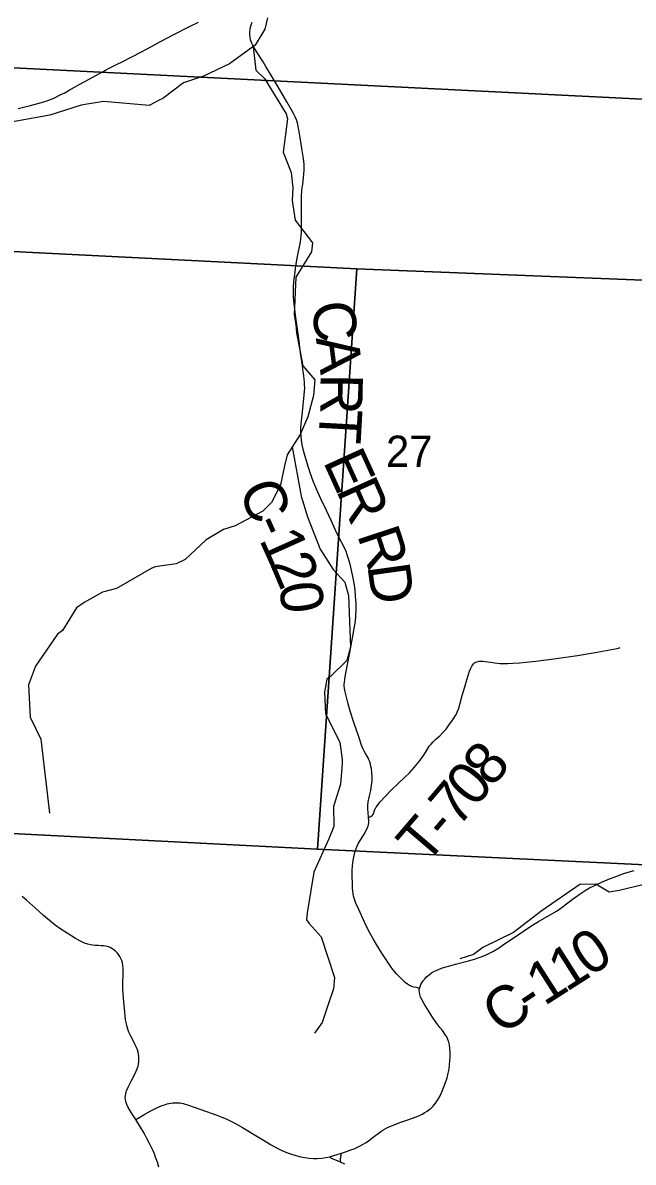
# Model space of a CAD drawing. Extents: x 396.2 to 468.4, y 232.6 to 279.1.
# Drawn here: x 416.545 to 417.363, y 272.044 to 273.571 of the extents above; entities that cross this region are included whole.
import ezdxf

# ---------------------------------------------------------------- set-up
doc = ezdxf.new("R2010")
doc.units = 0
for name, color, linetype in [('GM_X_County_Road', 7, 'Continuous'), ('GM_X_County_Road_Text', 7, 'Continuous'), ('GM_X_Minor_River', 7, 'Continuous'), ('GM_X_Section', 7, 'Continuous'), ('GM_X_Section_Text', 7, 'Continuous'), ('GM_X_Township_Road', 7, 'Continuous'), ('GM_X_Township_Road_Text', 7, 'Continuous')]:
    doc.layers.add(name, color=color, linetype=linetype)

msp = doc.modelspace()

# ---------------------------------------------------------------- linework, layer by layer
at = {"layer": 'GM_X_County_Road'}
for points in [[(416.5384, 273.4557), (416.5458, 273.4577), (416.5534, 273.4596), (416.5649, 273.4626), (416.573, 273.4648), (416.5797, 273.4672), (416.5871, 273.4702), (416.5949, 273.474), (416.6009, 273.4771), (416.6069, 273.4806), (416.6139, 273.4847), (416.6213, 273.4887), (416.6268, 273.4917), (416.6523, 273.5055), (416.6594, 273.5093), (416.6677, 273.5134), (416.6714, 273.5153), (416.6778, 273.5186), (416.7038, 273.5318), (416.7172, 273.5391), (416.7295, 273.5456), (416.748, 273.5554), (416.7543, 273.5587), (416.761, 273.5623), (416.7662, 273.5651), (416.7718, 273.5677), (416.7775, 273.5703), (416.7803, 273.5716)], [(417.0768, 272.2769), (417.0725, 272.2778), (417.0693, 272.2785), (417.0665, 272.2794), (417.0633, 272.2808), (417.062, 272.2816), (417.0604, 272.2826), (417.0576, 272.2848), (417.0551, 272.287), (417.0506, 272.2912), (417.0457, 272.2964), (417.0409, 272.302), (417.0376, 272.3064), (417.0331, 272.3131), (417.0263, 272.3241), (417.0191, 272.3357), (417.0147, 272.3431), (417.0084, 272.3545), (417.003, 272.3657), (416.9951, 272.3826), (416.9913, 272.3911), (416.9895, 272.3962), (416.9883, 272.4002), (416.9876, 272.4035), (416.9872, 272.4073), (416.9869, 272.4112), (416.9866, 272.4185), (416.9864, 272.4264), (416.9865, 272.4344), (416.9868, 272.4417), (416.9876, 272.4484), (416.9889, 272.4549), (416.9905, 272.4608), (416.9925, 272.4664), (416.9949, 272.4715), (416.9978, 272.4763), (417.0023, 272.4835), (417.0062, 272.4901), (417.0071, 272.4923), (417.0078, 272.4944), (417.0083, 272.4966), (417.0087, 272.4988), (417.0087, 272.5013), (417.0083, 272.5061), (417.0082, 272.5069), (417.0076, 272.5121), (417.0072, 272.5173), (417.0073, 272.5221), (417.0078, 272.5269), (417.009, 272.5329), (417.0112, 272.5419), (417.0124, 272.5487), (417.0131, 272.5549), (417.0132, 272.5605), (417.0128, 272.5662), (417.0121, 272.5715), (417.0114, 272.5743), (417.0108, 272.5773), (417.01, 272.5802), (417.0089, 272.5829), (417.0077, 272.5856), (417.0064, 272.588), (417.0041, 272.5916), (417.0025, 272.5945), (417.001, 272.5974), (416.9994, 272.6012), (416.9951, 272.614), (416.9885, 272.6332), (416.9837, 272.6484), (416.9806, 272.6598), (416.9777, 272.6708), (416.9766, 272.6759), (416.9761, 272.6792), (416.9758, 272.682), (416.9758, 272.6844), (416.976, 272.6873), (416.9765, 272.6907), (416.9775, 272.6972), (416.9818, 272.7196), (416.9873, 272.749), (416.9891, 272.7591), (416.9903, 272.7664), (416.9912, 272.7744), (416.9918, 272.7863), (416.9917, 272.7932), (416.991, 272.8025), (416.9903, 272.8107), (416.989, 272.8197), (416.9874, 272.8286), (416.9855, 272.8372), (416.9835, 272.8455), (416.9812, 272.8536), (416.9798, 272.8578), (416.9782, 272.8621), (416.9759, 272.8672), (416.9694, 272.8799), (416.9641, 272.891), (416.9584, 272.9036), (416.952, 272.9174), (416.9445, 272.9328), (416.9386, 272.9459), (416.9342, 272.9563), (416.9299, 272.9676), (416.9258, 272.9806), (416.9224, 272.9927), (416.9207, 272.9992), (416.9194, 273.0054), (416.9185, 273.0113), (416.9179, 273.0165), (416.9175, 273.0225), (416.9175, 273.0279), (416.9179, 273.0335), (416.9197, 273.049), (416.9222, 273.0723), (416.9225, 273.0771), (416.9227, 273.0813), (416.9226, 273.0856), (416.9224, 273.0895), (416.9221, 273.0932), (416.9215, 273.0977), (416.9208, 273.1034), (416.9192, 273.114), (416.9172, 273.1285), (416.9147, 273.1476), (416.9107, 273.176), (416.9098, 273.183), (416.9089, 273.1908), (416.9083, 273.1977), (416.9079, 273.2043), (416.9078, 273.2107), (416.9079, 273.217), (416.9083, 273.2238), (416.9089, 273.2303), (416.9097, 273.2372), (416.9108, 273.245), (416.9126, 273.2553), (416.9169, 273.2771), (416.9176, 273.2809), (416.9181, 273.2851), (416.9184, 273.29), (416.9186, 273.2951), (416.9185, 273.3061), (416.9183, 273.3267), (416.9185, 273.3377), (416.919, 273.3466), (416.92, 273.3546), (416.921, 273.3631), (416.9215, 273.3682), (416.9218, 273.3726), (416.922, 273.3767), (416.9219, 273.3809), (416.9217, 273.3847), (416.9212, 273.389), (416.919, 273.4023), (416.9158, 273.4222), (416.9145, 273.4295), (416.913, 273.4366), (416.9117, 273.4408), (416.9099, 273.4449), (416.9078, 273.449), (416.9053, 273.4534), (416.8986, 273.465), (416.8887, 273.4818), (416.8781, 273.4997), (416.8708, 273.512), (416.8669, 273.5184), (416.8604, 273.5286), (416.8547, 273.5382), (416.8519, 273.5436), (416.8502, 273.5481), (416.8494, 273.5517), (416.8491, 273.5552), (416.8491, 273.5584), (416.8496, 273.5617), (416.8502, 273.565), (416.851, 273.5681), (416.8521, 273.5716)], [(417.0829, 272.2885), (417.0835, 272.2894), (417.0861, 272.2921), (417.0895, 272.2951), (417.0928, 272.2975), (417.0966, 272.2997), (417.1013, 272.3019), (417.1061, 272.3038), (417.1108, 272.3053), (417.1172, 272.3072), (417.125, 272.3093), (417.1422, 272.3136), (417.1505, 272.3159), (417.1553, 272.3176), (417.1606, 272.3195), (417.1669, 272.3223), (417.1748, 272.3264), (417.1825, 272.3309), (417.1908, 272.3364), (417.2008, 272.3432), (417.2173, 272.3545), (417.2273, 272.3609), (417.2363, 272.3664), (417.2542, 272.3767), (417.2611, 272.3809), (417.2679, 272.3856), (417.2816, 272.3958), (417.2921, 272.4034), (417.2962, 272.4063), (417.3003, 272.4089), (417.3046, 272.4114), (417.3094, 272.4138), (417.3197, 272.4188), (417.3314, 272.4236), (417.3425, 272.4278), (417.3443, 272.4285)], [(417.3443, 272.4285), (417.3534, 272.4316), (417.3646, 272.435)], [(416.6962, 272.1011), (416.6928, 272.1066), (416.6882, 272.1138), (416.686, 272.1174), (416.6841, 272.1214), (416.6832, 272.1239), (416.6827, 272.1259), (416.6823, 272.1281), (416.6821, 272.1306), (416.6822, 272.133), (416.6827, 272.1356), (416.6832, 272.1378), (416.6838, 272.1397), (416.6859, 272.1444), (416.6901, 272.1523), (416.6954, 272.1626), (416.6977, 272.168), (416.6993, 272.1726), (416.6999, 272.1752), (416.7003, 272.1783), (416.7004, 272.1818), (416.7002, 272.1856), (416.6999, 272.1887), (416.6993, 272.1914), (416.6983, 272.1944), (416.697, 272.1977), (416.6954, 272.201), (416.6926, 272.2068), (416.6898, 272.212), (416.6869, 272.2182), (416.685, 272.2236), (416.6836, 272.2294), (416.6826, 272.2347), (416.681, 272.25), (416.6796, 272.2636), (416.6792, 272.2698), (416.679, 272.2759), (416.679, 272.281), (416.6794, 272.2989), (416.6792, 272.3031), (416.6789, 272.3074), (416.6783, 272.3109), (416.6774, 272.3143), (416.6762, 272.3171), (416.6747, 272.3197), (416.6731, 272.3221), (416.671, 272.3245), (416.6689, 272.3267), (416.6666, 272.3287), (416.6641, 272.3304), (416.662, 272.3314), (416.6598, 272.3323), (416.6578, 272.3329), (416.6557, 272.3333), (416.6527, 272.3338), (416.6497, 272.334), (416.6456, 272.3342), (416.6419, 272.3343), (416.6383, 272.3347), (416.6354, 272.3352), (416.6317, 272.3361), (416.6275, 272.3375), (416.6229, 272.3396), (416.6152, 272.3439), (416.6041, 272.3508), (416.5958, 272.3563), (416.5882, 272.3617), (416.5803, 272.3678), (416.5722, 272.3747), (416.5616, 272.3843), (416.5497, 272.3951), (416.544, 272.3999)], [(416.6962, 272.1011), (416.7015, 272.1043), (416.7083, 272.1081), (416.7164, 272.1127), (416.7235, 272.1163), (416.7302, 272.1193), (416.7359, 272.1214), (416.7383, 272.1221), (416.7406, 272.1226), (416.743, 272.1231), (416.7454, 272.1234), (416.7478, 272.1235), (416.7502, 272.1236), (416.7526, 272.1235), (416.7551, 272.1233), (416.7576, 272.1229), (416.7598, 272.1224), (416.7626, 272.1216), (416.7657, 272.1207), (416.7756, 272.1172), (416.805, 272.1068), (416.8116, 272.1044), (416.8175, 272.1019), (416.8226, 272.0994), (416.8291, 272.0961), (416.8393, 272.0903), (416.8563, 272.0801), (416.8696, 272.0719), (416.8777, 272.0672), (416.8848, 272.0633), (416.8911, 272.0602), (416.8975, 272.0574), (416.9037, 272.0552), (416.9106, 272.053), (416.9173, 272.0511), (416.9231, 272.05), (416.9287, 272.0492), (416.9343, 272.0488), (416.9393, 272.0488), (416.9451, 272.0491), (416.9512, 272.05), (416.9563, 272.0512), (416.9572, 272.0514), (416.9663, 272.0543), (416.9719, 272.0561), (416.9789, 272.0584), (416.9845, 272.0603), (416.9891, 272.062), (416.9934, 272.0639), (416.9972, 272.0658), (417.0009, 272.0679), (417.0044, 272.0698), (417.0078, 272.0722), (417.0127, 272.076), (417.0246, 272.0849), (417.0277, 272.0869), (417.0307, 272.0888), (417.0339, 272.0904), (417.0369, 272.0919), (417.0405, 272.0933), (417.0503, 272.0969), (417.0608, 272.1006), (417.072, 272.1048), (417.0766, 272.1066), (417.0804, 272.1085), (417.0839, 272.1104), (417.087, 272.1124), (417.0897, 272.1144), (417.0922, 272.1164), (417.0948, 272.119), (417.098, 272.123), (417.1012, 272.1275), (417.1043, 272.1329), (417.1072, 272.1393), (417.1095, 272.145), (417.1116, 272.1506), (417.1137, 272.1569), (417.1152, 272.163), (417.1163, 272.1688), (417.1171, 272.1746), (417.1175, 272.1797), (417.1178, 272.1852), (417.1177, 272.1914), (417.1175, 272.1963), (417.1169, 272.2012), (417.116, 272.2049), (417.1148, 272.2084), (417.1131, 272.2119), (417.1108, 272.2156), (417.1073, 272.2202), (417.1037, 272.2246), (417.0997, 272.2297), (417.094, 272.2384), (417.0829, 272.2561), (417.0797, 272.2619), (417.0781, 272.2652), (417.077, 272.2686), (417.0765, 272.2717), (417.0764, 272.2743), (417.0768, 272.2769), (417.0775, 272.2793), (417.0785, 272.2819), (417.0798, 272.2842), (417.0816, 272.2869), (417.0829, 272.2885)], [(416.7272, 272.0374), (416.7251, 272.044), (416.7228, 272.0508), (416.7212, 272.055), (416.7195, 272.0591), (416.717, 272.0645), (416.7141, 272.0699), (416.711, 272.0757), (416.7072, 272.0826), (416.7025, 272.0909), (416.6962, 272.1011)]]:
    msp.add_lwpolyline(points, dxfattribs=at)
at = {"layer": 'GM_X_Minor_River'}
for points in [[(416.8729, 273.5774), (416.8691, 273.5622), (416.8563, 273.5409), (416.8385, 273.5279), (416.8219, 273.5157), (416.7868, 273.4993), (416.76, 273.4901), (416.7324, 273.4695), (416.7286, 273.4676), (416.7139, 273.46), (416.653, 273.4655), (416.6231, 273.4605), (416.5808, 273.4471), (416.5132, 273.4351), (416.4765, 273.4218), (416.4727, 273.4218)], [(416.8534, 273.5386), (416.8534, 273.5387), (416.8572, 273.5074), (416.8686, 273.4961), (416.8978, 273.4488), (416.8995, 273.4419), (416.8939, 273.3973), (416.9045, 273.37), (416.9069, 273.3498), (416.906, 273.3324), (416.9097, 273.3064), (416.9333, 273.2757), (416.9319, 273.2639), (416.9108, 273.23), (416.9085, 273.1796), (416.9108, 273.1666), (416.9119, 273.1552), (416.92, 273.1109), (416.9365, 273.0921), (416.9347, 273.0713), (416.9267, 273.0427), (416.9165, 273.0191), (416.8994, 272.9919), (416.8956, 272.9772), (416.8903, 272.9516), (416.8782, 272.9281), (416.8665, 272.9163), (416.8293, 272.8966), (416.8136, 272.8918), (416.7905, 272.8781), (416.7625, 272.8516), (416.7502, 272.8459), (416.7221, 272.8419), (416.7168, 272.8394), (416.6702, 272.8128), (416.6516, 272.8077), (416.627, 272.794), (416.6165, 272.7868), (416.5978, 272.7562), (416.5913, 272.7515), (416.5616, 272.7088), (416.5522, 272.6836), (416.5546, 272.6403), (416.5689, 272.6106), (416.5805, 272.5118)], [(416.9061, 273.0026), (416.9178, 272.9363), (416.9264, 272.9087), (416.9436, 272.8652), (416.9609, 272.8381), (416.9767, 272.8212), (416.9814, 272.8032), (416.9842, 272.734), (416.9791, 272.7164), (416.9577, 272.695), (416.9523, 272.6914), (416.9491, 272.6736), (416.9505, 272.6447), (416.9698, 272.6069), (416.9729, 272.5836), (416.9731, 272.5783), (416.9707, 272.5503), (416.9611, 272.5206), (416.9618, 272.4936), (416.9549, 272.4771), (416.935, 272.4326), (416.9258, 272.3782), (416.9252, 272.3687), (416.9288, 272.364), (416.9449, 272.3457), (416.9625, 272.2912), (416.9613, 272.2764), (416.9546, 272.2565), (416.9459, 272.2313), (416.9357, 272.2168)], [(417.4251, 272.4272), (417.3444, 272.4081), (417.3311, 272.4059), (417.3133, 272.4167), (417.2917, 272.4159), (417.2411, 272.381), (417.2028, 272.3519), (417.1614, 272.3315), (417.149, 272.3224), (417.1307, 272.3166)]]:
    msp.add_lwpolyline(points, dxfattribs=at)
at = {"layer": 'GM_X_Section'}
for points in [[(416.4804, 273.6869), (417.497, 273.6341), (417.4832, 273.4629), (416.4687, 273.5133)], [(416.4687, 273.5133), (417.4832, 273.4629), (417.4663, 273.2221), (416.9925, 273.241), (416.4509, 273.2682)], [(416.9925, 273.241), (416.9399, 272.4634), (416.3989, 272.491), (416.4509, 273.2682)], [(417.4663, 273.2221), (417.4081, 272.4409), (416.9399, 272.4634), (416.9925, 273.241)], [(416.9399, 272.4634), (417.4081, 272.4409), (417.3984, 272.258), (417.3807, 271.8484), (417.365, 271.4443), (416.3419, 271.497), (416.3989, 272.491)]]:
    msp.add_lwpolyline(points, close=True, dxfattribs=at)
at = {"layer": 'GM_X_Township_Road'}
for points in [[(417.0083, 272.5061), (417.0093, 272.5064), (417.0107, 272.5069), (417.0118, 272.5074), (417.0132, 272.5084), (417.0142, 272.5095), (417.0149, 272.5108), (417.0164, 272.5153), (417.0174, 272.5176), (417.0181, 272.519), (417.0189, 272.5203), (417.0211, 272.5233), (417.0239, 272.5266), (417.031, 272.5342), (417.0383, 272.5419), (417.0486, 272.5518), (417.0565, 272.5593), (417.0631, 272.5657), (417.0695, 272.573), (417.0761, 272.5809), (417.0801, 272.5863), (417.0845, 272.593), (417.0898, 272.6012), (417.0921, 272.6041), (417.0951, 272.6072), (417.0987, 272.6106), (417.1038, 272.6153), (417.1081, 272.6197), (417.1122, 272.6244), (417.1171, 272.6308), (417.1214, 272.6368), (417.125, 272.6425), (417.1261, 272.6445), (417.1273, 272.6469), (417.1288, 272.6509), (417.131, 272.6589), (417.134, 272.6691), (417.1376, 272.6807), (417.1403, 272.6902), (417.1424, 272.6974), (417.1439, 272.7018), (417.1454, 272.7058), (417.1469, 272.7086), (417.148, 272.7103), (417.1492, 272.7118), (417.1505, 272.713), (417.152, 272.7139), (417.1539, 272.7146), (417.156, 272.7151), (417.1586, 272.7152), (417.1617, 272.7152), (417.1649, 272.7149), (417.1721, 272.714), (417.1778, 272.7132), (417.1845, 272.7124), (417.1871, 272.7122), (417.1895, 272.7121), (417.1947, 272.7121), (417.2018, 272.7125), (417.2106, 272.713), (417.2191, 272.7138), (417.2327, 272.7154), (417.2567, 272.7184), (417.2885, 272.723), (417.3124, 272.7268), (417.3321, 272.7304), (417.3418, 272.7323), (417.3433, 272.7327), (417.3447, 272.7332), (417.3459, 272.7337)], [(416.9711, 272.0439), (416.9709, 272.0467), (416.9709, 272.0489), (416.971, 272.0503), (416.9711, 272.0514), (416.9715, 272.0538), (416.9719, 272.0561)], [(416.9563, 272.0512), (416.957, 272.0505), (416.9579, 272.0496), (416.9586, 272.0491), (416.9594, 272.0488), (416.9672, 272.0456), (416.9711, 272.0439), (416.9761, 272.0418)]]:
    msp.add_lwpolyline(points, dxfattribs=at)

# ---------------------------------------------------------------- texts
at = {"layer": 'GM_X_County_Road_Text'}
for s, rotation, p in [('C', 277.6924, (416.9313, 273.1944)), ('A', 277.4707, (416.9376, 273.1482)), ('R', 269.4223, (416.944, 273.1007)), ('T', 266.8141, (416.9435, 273.0547)), ('E', 294.5102, (416.9467, 272.9831)), ('C', 290.8671, (416.8337, 272.9465)), ('R', 294.1713, (416.9642, 272.9445)), ('-', 294.1, (416.8517, 272.8997)), ('R', 288.1418, (416.9927, 272.8848)), ('1', 294.1433, (416.8612, 272.8784)), ('2', 293.0964, (416.8754, 272.8467)), ('D', 277.9042, (417.0066, 272.8431)), ('0', 277.2845, (416.8881, 272.8185)), ('0', 34.2863, (417.3045, 272.2912)), ('1', 32.4848, (417.2733, 272.2713)), ('1', 32.6227, (417.2439, 272.2525)), ('C', 35.809, (417.1874, 272.2126)), ('-', 34.1415, (417.2249, 272.2396))]:
    msp.add_text(s, height=0.0568, rotation=rotation, dxfattribs=at).set_placement(p)
at = {"layer": 'GM_X_Section_Text'}
msp.add_text('27', height=0.04186, rotation=0, dxfattribs=at).set_placement((417.0317, 272.9757))
at = {"layer": 'GM_X_Township_Road_Text'}
for s, rotation, p in [('8', 50.2182, (417.1737, 272.5447)), ('0', 49.7228, (417.1508, 272.5176)), ('7', 49.5559, (417.1279, 272.4908)), ('T', 49.4986, (417.0851, 272.4407)), ('-', 49.5025, (417.1127, 272.4731))]:
    msp.add_text(s, height=0.0568, rotation=rotation, dxfattribs=at).set_placement(p)

doc.saveas('drawing.dxf')
